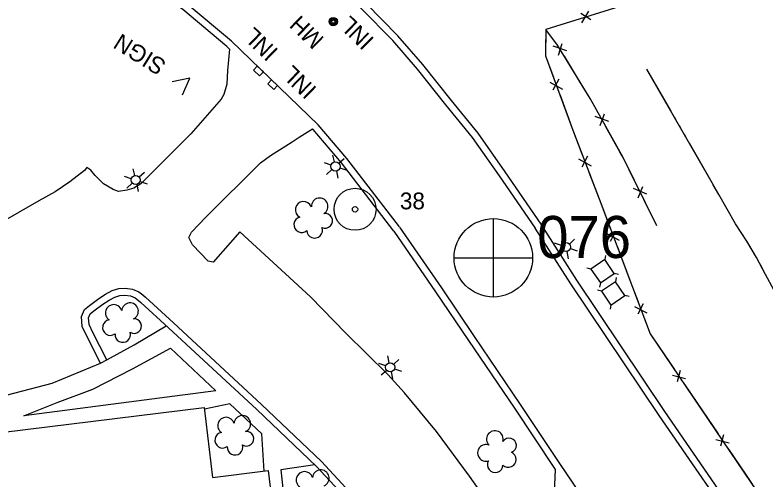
# Model space of a CAD drawing. Extents: x 353423 to 364002, y 127000 to 201942.
# Drawn here: x 361066.1 to 361334, y 147292.9 to 147458.9 of the extents above; entities that cross this region are included whole.
import ezdxf

# ---------------------------------------------------------------- set-up
doc = ezdxf.new("R2010")
doc.units = 0
for name, color, linetype in [('E_DTM_SlopeBottom', 7, 'Continuous'), ('E_DTM_SlopeTop', 7, 'Continuous'), ('E_FEN_Generic', 7, 'Continuous'), ('E_LAND_BrushLine', 7, 'Continuous'), ('E_MISCPROP', 7, 'Continuous'), ('E_RDWY_AsphConc', 7, 'Continuous'), ('E_RDWY_Gravel', 7, 'Continuous'), ('E_SGN', 7, 'Continuous'), ('E_STRUCT_WingWall', 7, 'Continuous'), ('E_UTL_ETransformer', 7, 'Continuous'), ('E_WTR_FlowLine', 7, 'Continuous')]:
    doc.layers.add(name, color=color, linetype=linetype)

msp = doc.modelspace()

# ---------------------------------------------------------------- linework, layer by layer
at = {"layer": 'E_DTM_SlopeBottom'}
for p, q in [((361271.51, 147457.24), (361267.94, 147459.42)), ((361270.73, 147460.35), (361268.16, 147456.2)), ((361260, 147444.58), (361261.32, 147448.82)), ((361263, 147446.2), (361258.06, 147447.76)), ((361256.85, 147434.98), (361261.38, 147432.48)), ((361260.1, 147435.98), (361257.98, 147432.08)), ((361277.91, 147420.96), (361273.04, 147422.71)), ((361274.85, 147419.46), (361276.33, 147423.64)), ((361270.31, 147408.59), (361268.26, 147404.66)), ((361267.08, 147407.54), (361271.65, 147405.11)), ((361288.38, 147393.62), (361290.07, 147397.72)), ((361291.51, 147394.96), (361286.73, 147396.96)), ((361280.42, 147381.79), (361278.45, 147378.08)), ((361277.35, 147380.82), (361281.66, 147378.49)), ((361287.13, 147354.87), (361291.46, 147352.57)), ((361290.2, 147355.87), (361288.25, 147352.14)), ((361300.59, 147330.39), (361305.33, 147329.13)), ((361303.35, 147332.05), (361302.29, 147327.98)), ((361318.88, 147309.09), (361317.82, 147305.02)), ((361316.11, 147307.43), (361320.85, 147306.17))]:
    msp.add_line(p, q, dxfattribs=at)
for points in [[(361183.11, 147647.58), (361215.29, 147562.52), (361264.98, 147534.42), (361309.5, 147508.28), (361318.23, 147485.35), (361315.83, 147468.95), (361284.99, 147462.97), (361255.41, 147453.81)], [(361266.11, 147457.12), (361255.41, 147453.81)], [(361295.02, 147383.68), (361283.03, 147408.04), (361271.27, 147429.11), (361259.64, 147448.2), (361255.41, 147453.81), (361255.34, 147444.42), (361264.7, 147418.83), (361275.08, 147391.78)], [(361258.29, 147449.99), (361255.41, 147453.81), (361255.36, 147446.7)], [(361255.36, 147446.7), (361255.34, 147444.42), (361258.14, 147436.75)], [(361267.51, 147435.28), (361262.07, 147444.21)], [(361153.32, 147437.21), (361154.7, 147438.65), (361152.54, 147440.73), (361151.16, 147439.29), (361153.32, 147437.21)], [(361158.4, 147432.3), (361159.79, 147433.74), (361157.63, 147435.83), (361156.24, 147434.39), (361158.4, 147432.3)], [(361273.54, 147425.04), (361271.27, 147429.11), (361267.51, 147435.28)], [(361260.52, 147430.26), (361264.6, 147419.09)], [(361264.6, 147419.09), (361264.7, 147418.83), (361268.34, 147409.33)], [(361282.01, 147409.88), (361276.91, 147419.01)], [(361287.35, 147399.26), (361283.03, 147408.04), (361282.01, 147409.88)], [(361270.82, 147402.88), (361275.08, 147391.78)], [(361295.02, 147383.68), (361290.41, 147393.06)], [(361275.08, 147391.78), (361286.34, 147361.79), (361292.73, 147345.1), (361331.33, 147288.01), (361356.91, 147247.57), (361379.04, 147210.81), (361391.64, 147186.75), (361400.64, 147166.48), (361412.6, 147137.29), (361427.06, 147096.78), (361437.51, 147062.82), (361455.75, 146990.01), (361470.85, 146931.74), (361484.92, 146871.14), (361497.94, 146816), (361510.05, 146764.71), (361522.29, 146712.46), (361531.79, 146672.46)], [(361275.08, 147391.78), (361278.56, 147382.51)], [(361280.86, 147376.38), (361284.82, 147365.83)], [(361284.82, 147365.83), (361286.34, 147361.79), (361288.34, 147356.57)], [(361290.68, 147350.46), (361292.73, 147345.1), (361295.82, 147340.52)], [(361295.82, 147340.52), (361301.37, 147332.31)], [(361305.04, 147326.89), (361311.35, 147317.56)], [(361311.35, 147317.56), (361316.9, 147309.35)], [(361320.57, 147303.93), (361326.87, 147294.6)], [(361326.87, 147294.6), (361331.33, 147288.01), (361332.37, 147286.36)]]:
    msp.add_lwpolyline(points, dxfattribs=at)
at = {"layer": 'E_DTM_SlopeTop'}
for points in [[(361251.74, 147382.81), (361238.88, 147401.47), (361229.31, 147415.21), (361219.83, 147426.84), (361209.7, 147439.66), (361200.83, 147449.84), (361189.56, 147461.31), (361181.94, 147468.77), (361168.38, 147480.97), (361152.23, 147494.46), (361138.37, 147504.72), (361119.79, 147516.77), (361090.25, 147534.3), (361067.07, 147547.71), (361028.72, 147570.08), (360991.2, 147591.98), (360914.55, 147635.57), (360911.08, 147637.57)], [(361253.8, 147384.23), (361240.93, 147402.89), (361231.31, 147416.72), (361221.78, 147428.41), (361211.62, 147441.26), (361202.67, 147451.54), (361191.33, 147463.08), (361183.65, 147470.6), (361170.01, 147482.86), (361153.77, 147496.43), (361139.8, 147506.77), (361121.11, 147518.89), (361091.51, 147536.46), (361068.32, 147549.87), (361029.98, 147572.24), (360992.45, 147594.14), (360915.79, 147637.75)], [(361203.21, 147383.3), (361184.51, 147407.69), (361174.3, 147419.74), (361143.35, 147449.6), (361127.53, 147462.85), (361111.46, 147474.47), (361085.54, 147490.85), (361059.52, 147505.87), (361030.28, 147522.89), (360996.51, 147542.72), (360973.48, 147555.81), (360939.18, 147575.77), (360903.97, 147596.21), (360867.04, 147617.75), (360850.83, 147626.92)], [(361142.67, 147446.78), (361141.68, 147447.74), (361125.99, 147460.88), (361110.06, 147472.4), (361084.24, 147488.71), (361058.26, 147503.71), (361029.02, 147520.74), (360995.25, 147540.55), (360972.23, 147553.65), (360937.93, 147573.61), (360902.71, 147594.05), (360865.79, 147615.58), (360849.66, 147624.71)], [(361201.23, 147381.78), (361182.57, 147406.12), (361172.47, 147418.03), (361172.25, 147418.25)], [(361518.75, 146664.83), (361505.98, 146718.64), (361493.86, 146770.78), (361479.67, 146832.25), (361465.67, 146891.56), (361444.11, 146985.21), (361431.61, 147038.91), (361423.39, 147071.6), (361419.31, 147085.36), (361414.48, 147099.95), (361407.85, 147119.39), (361397.94, 147144.55), (361384.02, 147175.87), (361367.19, 147209.17), (361351.85, 147236.61), (361329.9, 147270.87), (361297.93, 147317.36), (361266.49, 147364.29), (361253.8, 147384.23)], [(361201.23, 147381.78), (361216.15, 147360.11), (361227.86, 147342.76), (361244.28, 147318.51), (361258.29, 147297.37), (361258.76, 147296.68)], [(361203.29, 147383.2), (361218.22, 147361.52), (361229.93, 147344.16), (361246.36, 147319.9), (361260.37, 147298.76), (361296.26, 147245.77), (361310.28, 147224.4), (361318.97, 147209.33), (361346.59, 147156.76), (361356.29, 147135.98), (361364.23, 147116.67), (361371.36, 147097.04), (361378.29, 147076.87), (361384.68, 147054.98), (361390.67, 147029.09), (361398.02, 146997.04), (361407.08, 146957.75), (361418.03, 146911.14), (361427.66, 146869.59), (361436.83, 146830.43), (361443.32, 146802.22), (361453.22, 146759.85), (361459.53, 146732.64), (361476.86, 146657.51)], [(361516.32, 146664.26), (361503.54, 146718.06), (361491.42, 146770.22), (361477.24, 146831.68), (361463.23, 146891), (361441.67, 146984.64), (361429.18, 147038.33), (361420.98, 147070.94), (361416.93, 147084.62), (361412.11, 147099.15), (361405.51, 147118.53), (361395.64, 147143.59), (361381.76, 147174.8), (361364.99, 147207.99), (361349.7, 147235.32), (361327.82, 147269.48), (361295.86, 147315.95), (361264.4, 147362.93), (361251.69, 147382.88)]]:
    msp.add_lwpolyline(points, dxfattribs=at)
at = {"layer": 'E_FEN_Generic'}
for centre, radius, start, end in [((361169.05, 147389.4), 2.97, 21.387, 242.6209), ((361174.78, 147390.61), 2.97, 299.0378, 182.0111), ((361168.37, 147384.07), 2.78, 104.3579, 312.1309), ((361176.76, 147385.45), 2.61, 243.743, 101.6757), ((361173.02, 147382.06), 2.78, 181.0349, 22.0459), ((361101.32, 147352.56), 2.97, 15.7266, 236.9605), ((361107.14, 147353.19), 2.97, 293.3775, 176.3507), ((361100.12, 147347.32), 2.78, 98.6975, 306.4705), ((361108.6, 147347.87), 2.61, 238.0827, 96.0153), ((361104.55, 147344.87), 2.78, 175.3745, 16.3856), ((361141.38, 147312.33), 2.97, 15.7266, 236.9605), ((361147.2, 147312.96), 2.97, 293.3775, 176.3507), ((361140.18, 147307.09), 2.78, 98.6975, 306.4705), ((361148.65, 147307.64), 2.61, 238.0827, 96.0153), ((361237.28, 147307.51), 2.97, 344.0589, 227.0322), ((361242.33, 147305.26), 2.61, 288.7642, 146.6968), ((361144.6, 147304.64), 2.78, 175.3745, 16.3856), ((361234.09, 147302.61), 2.97, 66.4081, 287.642), ((361242.08, 147300.23), 2.78, 226.056, 67.0671), ((361237.38, 147298.36), 2.78, 149.379, 357.152), ((361169.37, 147292.94), 2.97, 15.7266, 236.9605), ((361175.19, 147293.57), 2.97, 293.3775, 176.3507)]:
    msp.add_arc(centre, radius, start, end, dxfattribs=at)
at = {"layer": 'E_LAND_BrushLine'}
for p, q in [((361128.47, 147436.4), (361122.15, 147435.04)), ((361125.87, 147430.4), (361128.47, 147436.4)), ((361180.1, 147406.48), (361179.52, 147408.92)), ((361178.85, 147405.34), (361176.45, 147406.12)), ((361181.66, 147405.98), (361183.58, 147407.7)), ((361108.85, 147401.63), (361108.27, 147404.07)), ((361110.41, 147401.13), (361112.33, 147402.85)), ((361179.15, 147403.75), (361177.21, 147401.99)), ((361180.78, 147403.26), (361181.28, 147400.71)), ((361181.96, 147404.33), (361184.44, 147403.53)), ((361107.6, 147400.5), (361105.2, 147401.27)), ((361107.9, 147398.9), (361105.96, 147397.14)), ((361109.53, 147398.41), (361110.03, 147395.87)), ((361110.72, 147399.49), (361113.19, 147398.68)), ((361262.25, 147377.68), (361261.73, 147380.14)), ((361263.86, 147377.16), (361265.69, 147378.88)), ((361261.02, 147376.62), (361258.53, 147377.42)), ((361261.41, 147374.96), (361259.46, 147373.26)), ((361262.94, 147374.47), (361263.48, 147371.93)), ((361264.21, 147375.56), (361266.66, 147374.75)), ((361199.58, 147334.75), (361199.08, 147337.22)), ((361201.19, 147334.21), (361203.03, 147335.91)), ((361198.34, 147333.71), (361195.86, 147334.53)), ((361198.71, 147332.05), (361196.74, 147330.36)), ((361200.23, 147331.54), (361200.74, 147328.98)), ((361201.51, 147332.61), (361203.95, 147331.77))]:
    msp.add_line(p, q, dxfattribs=at)
for centre in [(361180.41, 147404.86), (361109.17, 147400.01), (361262.62, 147376.08), (361199.93, 147333.14)]:
    msp.add_circle(centre, 1.64, dxfattribs=at)
at = {"layer": 'E_MISCPROP'}
for points in [[(361142.67, 147446.78), (361141.96, 147439.07), (361141.64, 147434.2), (361140.61, 147430.51), (361139.65, 147428.87), (361128.79, 147416.52), (361111.03, 147398.68), (361108.52, 147397.08), (361106.03, 147396.37), (361103.08, 147395.9), (361101.09, 147396.63), (361097.71, 147398.66), (361094.7, 147401.6), (361093.13, 147403.49), (361091.72, 147404.44), (361090.84, 147403.45), (361085.7, 147399.36), (361080.45, 147395.86), (361074.63, 147392.63), (361062.25, 147385.45)], [(361134.17, 147386.76), (361153.72, 147406.11), (361157.26, 147408.78), (361160.5, 147410.81), (361164.92, 147413.61), (361167.44, 147415.29), (361172.25, 147418.25)], [(361239.9, 147277.74), (361228.28, 147294.28), (361216.47, 147310.23), (361205.03, 147324.08), (361199.12, 147330.61), (361184.12, 147345.3), (361171.51, 147358.33), (361146.36, 147381.5), (361136.79, 147370.71), (361134.98, 147371.02), (361129.46, 147376.87), (361128.17, 147379.54), (361129.07, 147381.35), (361134.17, 147386.76)], [(361096.6, 147334.68), (361091.62, 147344.49), (361090.11, 147347.72), (361089.9, 147349.47), (361089.81, 147351.24), (361090.84, 147353.75), (361092.69, 147355.24), (361095.95, 147357.76), (361098.38, 147359.31), (361100.71, 147360.53), (361103.09, 147361.28), (361105.38, 147361.42), (361108.01, 147361.06), (361110.24, 147360.11), (361111.67, 147359.02), (361112.65, 147358.25), (361122.61, 147349.04), (361154.05, 147319.88), (361175.4, 147299.51), (361191.4, 147282.27)], [(361098.83, 147335.81), (361093.87, 147345.58), (361092.55, 147348.42), (361092.39, 147349.69), (361092.33, 147350.8), (361092.91, 147352.2), (361094.24, 147353.28), (361097.39, 147355.72), (361099.64, 147357.14), (361101.67, 147358.21), (361103.55, 147358.8), (361105.29, 147358.91), (361107.34, 147358.63), (361108.97, 147357.93), (361110.14, 147357.04), (361111.03, 147356.34), (361120.91, 147347.2), (361152.34, 147318.06), (361173.62, 147297.76), (361189.48, 147280.67)], [(361098.83, 147335.81), (361108.65, 147341.23), (361120.05, 147348)], [(360939.96, 147346.11), (360941.98, 147344.64), (360961.04, 147332.39), (360971.43, 147328.08), (360980.85, 147325.32), (360989.6, 147322.53), (360998.73, 147320.6), (361008.27, 147319.1), (361021.6, 147318.7), (361032.96, 147319.2), (361048.3, 147321.01), (361063.38, 147323.33), (361079.32, 147327.51), (361096.6, 147334.68), (361098.83, 147335.81)], [(361121.52, 147340), (361137.76, 147324.69), (361069.31, 147315.87), (361081.1, 147320.57), (361093.83, 147325.4), (361108.04, 147332.58)], [(361108.04, 147332.58), (361121.52, 147340)], [(361155.04, 147296.1), (361154.14, 147309.44), (361142.71, 147320.14), (361133.69, 147318.18)], [(361173, 147298.35), (361160.98, 147296.57), (361161.64, 147289.86), (361163.41, 147277.02)], [(361258.76, 147296.68), (361258.27, 147285.6)]]:
    msp.add_lwpolyline(points, dxfattribs=at)
at = {"layer": 'E_RDWY_AsphConc'}
for radius in [7.5, 7.5, 0.96, 0.96]:
    msp.add_circle((361187.4, 147389.56), radius, dxfattribs=at)
at = {"layer": 'E_RDWY_Gravel'}
for p, q in [((361236.68, 147386.27), (361236.62, 147358.42)), ((361236.68, 147386.27), (361236.62, 147358.42)), ((361222.77, 147372.24), (361250.68, 147372.23)), ((361222.77, 147372.24), (361250.68, 147372.23))]:
    msp.add_line(p, q, dxfattribs=at)
msp.add_circle((361236.74, 147372.25), 14, dxfattribs=at)
msp.add_circle((361236.74, 147372.25), 14, dxfattribs=at)
at = {"layer": 'E_SGN'}
for p, q in [((361276.8, 147373.07), (361276.52, 147371.6)), ((361271.54, 147368.24), (361270.07, 147368.53)), ((361281.35, 147366.34), (361279.87, 147366.62)), ((361280.6, 147365.18), (361280.32, 147363.71)), ((361274.9, 147363.27), (361274.61, 147361.8)), ((361275.34, 147360.35), (361273.87, 147360.64)), ((361285.14, 147358.45), (361283.67, 147358.73)), ((361278.7, 147355.38), (361278.41, 147353.91))]:
    msp.add_line(p, q, dxfattribs=at)
for points in [[(361279.87, 147366.62), (361276.52, 147371.6), (361271.54, 147368.24), (361274.9, 147363.27)], [(361283.67, 147358.73), (361280.32, 147363.71), (361275.34, 147360.35), (361278.7, 147355.38)]]:
    msp.add_lwpolyline(points, close=True, dxfattribs=at)
at = {"layer": 'E_STRUCT_WingWall'}
for points in [[(361291.36, 147439.56), (361315.18, 147398.29)], [(361291.36, 147439.56), (361300, 147424.6)], [(361301.19, 147422.54), (361301.78, 147421.51)], [(361302.98, 147419.44), (361303.57, 147418.41)], [(361304.76, 147416.35), (361305.36, 147415.32)], [(361306.55, 147413.25), (361315.18, 147398.29)], [(361371.4, 147291.24), (361367.52, 147300.01), (361363.51, 147309.83), (361359.6, 147317.75), (361355.51, 147325.32), (361352.24, 147331.07), (361348.2, 147338.83), (361344.37, 147347.01), (361341.07, 147352.94), (361339.12, 147356.84), (361336.8, 147360.77), (361333.86, 147366.29), (361330.64, 147372.38), (361327.18, 147378.21), (361323.12, 147384.36), (361317.2, 147394.86), (361315.18, 147398.29)], [(361330.17, 147373.17), (361327.18, 147378.21), (361323.12, 147384.36), (361317.2, 147394.86), (361315.18, 147398.29)], [(361333.04, 147367.83), (361332.1, 147369.62)]]:
    msp.add_lwpolyline(points, dxfattribs=at)
at = {"layer": 'E_UTL_ETransformer'}
for centre, radius in [((361179.62, 147456.6), 1.5), ((361179.62, 147456.6), 1.22), ((361179.63, 147456.61), 0.968), ((361179.66, 147456.59), 0.605)]:
    msp.add_circle(centre, radius, dxfattribs=at)
at = {"layer": 'E_WTR_FlowLine'}
msp.add_lwpolyline([(360836.66, 147259.66), (360827.3, 147333.99), (360806.87, 147336.92), (360795.03, 147432.31), (360836.77, 147437.37), (360840.91, 147403.78), (360860.82, 147406.24), (360863.35, 147386.46), (360883.23, 147388.9), (360885.7, 147369.22), (360905.6, 147371.59), (360907.97, 147351.63), (360927.54, 147354.02), (360934.5, 147294.26), (361133.61, 147318.81), (361136.59, 147293.85), (361156.4, 147296.27), (361158.8, 147276.45)], dxfattribs=at)

# ---------------------------------------------------------------- texts
at = {"layer": 'E_DTM_SlopeBottom'}
for rotation, p in [(135.5862, (361194.54, 147450.28)), (136.0262, (361160.34, 147446.3)), (136.0234, (361174.08, 147432.7))]:
    msp.add_text('INL', height=6, rotation=rotation, dxfattribs=at).set_placement(p)
at = {"layer": 'E_LAND_BrushLine'}
msp.add_text('SIGN', height=6, rotation=147.9845, dxfattribs=at).set_placement((361120.51, 147442.18))
at = {"layer": 'E_RDWY_AsphConc'}
msp.add_text('38', height=6, dxfattribs=at).set_placement((361203.4, 147389.56))
msp.add_text('38', height=6, dxfattribs=at).set_placement((361203.4, 147389.56))
at = {"layer": 'E_RDWY_Gravel'}
msp.add_text('076', height=15, dxfattribs=at).set_placement((361252.39, 147372.18))
msp.add_text('076', height=15, dxfattribs=at).set_placement((361252.39, 147372.18))
at = {"layer": 'E_UTL_ETransformer'}
msp.add_text('MH', height=6, rotation=136.0283, dxfattribs=at).set_placement((361176.73, 147450.58))

doc.saveas('drawing.dxf')
